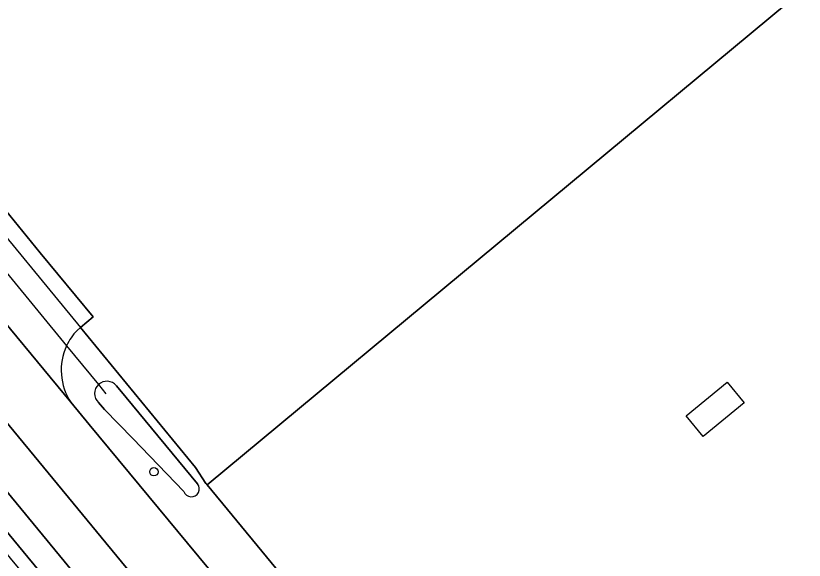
# Model space of a CAD drawing. Extents: x 156141 to 158132, y 385651 to 388333.
# Drawn here: x 157235.4 to 157327.5, y 386919.5 to 386983.1 of the extents above; entities that cross this region are included whole.
import ezdxf

# ---------------------------------------------------------------- set-up
doc = ezdxf.new("R2010")
doc.units = 0
for name, color, linetype in [('IMGEO_Berm_groen', 7, 'Continuous'), ('IMGEO_Boom', 7, 'Continuous'), ('IMGEO_Duiker', 7, 'Continuous'), ('IMGEO_Erf', 7, 'Continuous'), ('IMGEO_Fietspad_gesloten', 7, 'Continuous'), ('IMGEO_Hek', 7, 'Continuous'), ('IMGEO_Pand_vergunning_verleend', 7, 'Continuous'), ('IMGEO_Rijbaan_lokaal_gesloten', 7, 'Continuous'), ('IMGEO_Rijbaan_lokaal_open', 7, 'Continuous'), ('IMGEO_Waterloop', 7, 'Continuous')]:
    doc.layers.add(name, color=color, linetype=linetype)

msp = doc.modelspace()

# ---------------------------------------------------------------- linework, layer by layer
at = {"layer": 'IMGEO_Berm_groen'}
for points in [[(157057.764, 387136.601), (157056.488, 387135.39), (157065.427, 387124.277), (157072.384, 387115.628), (157084.853, 387100.371), (157091.865, 387091.792), (157124.727, 387051.938), (157124.865, 387052.05), (157127.143, 387049.253), (157127.008, 387049.143), (157129.178, 387046.529), (157129.348, 387046.654), (157137.214, 387037.654), (157168.24, 387000), (157241.165, 386912.065), (157242.501, 386913.018), (157170.76, 387000), (157164.67, 387007.384)], [(157257.772, 386928.303), (157257.646, 386928.455), (157256.429, 386930.347), (157242.988, 386946.677), (157242.589, 386946.342)], [(157247.189, 386939.878), (157248.335, 386938.493), (157256.668, 386928.436)], [(157241.867, 386937.946), (157244.022, 386935.339), (157260.189, 386915.832)], [(157255.067, 386927.55), (157249.104, 386933.736), (157245.817, 386937.109), (157245.081, 386937.929)], [(157277.321, 386904.607), (157274.585, 386907.978), (157257.772, 386928.303)]]:
    msp.add_lwpolyline(points, dxfattribs=at)
msp.add_lwpolyline([(157195.983, 386982.099), (157193.258, 386979.85), (157193.011, 386977.75), (157252.995, 386904.943), (157255.079, 386904.738), (157257.986, 386906.969)], close=True, dxfattribs=at)
for centre, radius, start, end in [((157247.516, 386941.699), 6.77, 136.70057, 155.18868), ((157247.531, 386941.688), 6.788, 155.15343, 213.44993), ((157246.081, 386938.968), 1.442, 133.39839, 226.10744), ((157246.075, 386938.967), 1.439, 39.26615, 133.21078), ((157255.95, 386927.843), 0.931, 198.37195, 39.54869)]:
    msp.add_arc(centre, radius, start, end, dxfattribs=at)
at = {"layer": 'IMGEO_Boom'}
msp.add_circle((157251.572, 386929.843), 0.489, dxfattribs=at)
at = {"layer": 'IMGEO_Duiker'}
msp.add_lwpolyline([(157224.61, 386964.927), (157225.507, 386963.836), (157228.28, 386960.463), (157241.371, 386944.54), (157245.09, 386940.016), (157245.973, 386938.942)], dxfattribs=at)
at = {"layer": 'IMGEO_Erf'}
for points in [[(157147.616, 387065.08), (157205.958, 386994.563), (157209.473, 386990.241), (157232.166, 386962.882), (157238.27, 386955.397), (157244.464, 386947.915), (157242.988, 386946.677), (157256.429, 386930.347), (157257.646, 386928.455), (157257.772, 386928.303), (157329.827, 386988.111), (157471.255, 387105.248)], [(157471.255, 387105.248), (157329.827, 386988.111), (157257.772, 386928.303), (157274.585, 386907.978), (157277.321, 386904.607), (157284.844, 386895.533), (157300.587, 386876.543), (157345.88, 386821.789), (157383.128, 386776.761), (157405.264, 386750), (157412.601, 386741.13), (157412.852, 386741.41), (157420.467, 386732.254)]]:
    msp.add_lwpolyline(points, dxfattribs=at)
at = {"layer": 'IMGEO_Fietspad_gesloten'}
for points in [[(157255.954, 386901.352), (157252.995, 386904.943), (157193.011, 386977.75), (157190.164, 386981.206), (157174.68, 387000), (157166.894, 387009.45)], [(157164.67, 387007.384), (157170.76, 387000), (157242.501, 386913.018), (157260.151, 386891.618), (157276.215, 386872.22), (157291.723, 386853.572), (157295.688, 386848.805), (157300.185, 386843.649), (157300.296, 386843.522), (157300.516, 386843.268), (157300.606, 386843.163), (157300.771, 386842.972), (157305.026, 386838.048), (157305.207, 386837.839), (157306.254, 386836.693), (157307.173, 386835.584), (157317.744, 386823.128), (157324.427, 386815.039), (157329.795, 386808.571), (157345.284, 386789.91), (157378.223, 386750), (157413.308, 386707.49), (157450.572, 386662.298)]]:
    msp.add_lwpolyline(points, dxfattribs=at)
at = {"layer": 'IMGEO_Hek'}
for points in [[(157257.772, 386928.303), (157329.827, 386988.111), (157471.255, 387105.248), (157625.772, 387233.227)], [(157198.78, 387000), (157204.434, 386993.239), (157208.012, 386988.959), (157219.022, 386975.793), (157230.627, 386961.694), (157242.988, 386946.677), (157256.429, 386930.347)], [(157256.429, 386930.347), (157257.646, 386928.455)], [(157257.646, 386928.455), (157274.585, 386907.978)]]:
    msp.add_lwpolyline(points, dxfattribs=at)
at = {"layer": 'IMGEO_Pand_vergunning_verleend'}
msp.add_lwpolyline([(157318.551, 386940.295), (157320.527, 386937.881), (157315.738, 386933.96), (157313.762, 386936.374)], close=True, dxfattribs=at)
at = {"layer": 'IMGEO_Rijbaan_lokaal_gesloten'}
msp.add_lwpolyline([(157195.983, 386982.099), (157257.986, 386906.969), (157259.115, 386905.601), (157267.013, 386896.031), (157268.159, 386894.645), (157273.284, 386888.521), (157274.432, 386887.106), (157286.349, 386872.725), (157298.899, 386857.58), (157304.542, 386862.255), (157287.34, 386883.018), (157286.267, 386884.319), (157267.072, 386907.598), (157266.22, 386908.566), (157266.123, 386908.683), (157260.189, 386915.832), (157244.022, 386935.339), (157241.867, 386937.946), (157219.963, 386964.438)], dxfattribs=at)
at = {"layer": 'IMGEO_Rijbaan_lokaal_open'}
for points in [[(157221.595, 386962.472), (157219.963, 386964.438), (157241.867, 386937.946)], [(157238.27, 386955.397), (157232.166, 386962.882), (157230.627, 386961.694), (157230.184, 386961.353)], [(157242.589, 386946.342), (157242.988, 386946.677), (157244.464, 386947.915), (157238.27, 386955.397)]]:
    msp.add_lwpolyline(points, dxfattribs=at)
for centre, radius, start, end in [((157247.516, 386941.699), 6.77, 136.70057, 155.18868), ((157247.531, 386941.688), 6.788, 155.15343, 213.44993)]:
    msp.add_arc(centre, radius, start, end, dxfattribs=at)
at = {"layer": 'IMGEO_Waterloop'}
for points in [[(157248.335, 386938.493), (157247.189, 386939.878)], [(157256.668, 386928.436), (157248.335, 386938.493)], [(157245.081, 386937.929), (157245.817, 386937.109), (157249.104, 386933.736), (157255.067, 386927.55)]]:
    msp.add_lwpolyline(points, dxfattribs=at)
for centre, radius, start, end in [((157246.081, 386938.968), 1.442, 133.39839, 226.10744), ((157246.075, 386938.967), 1.439, 39.26615, 133.21078), ((157255.95, 386927.843), 0.931, 198.37195, 39.54869)]:
    msp.add_arc(centre, radius, start, end, dxfattribs=at)

doc.saveas('drawing.dxf')
